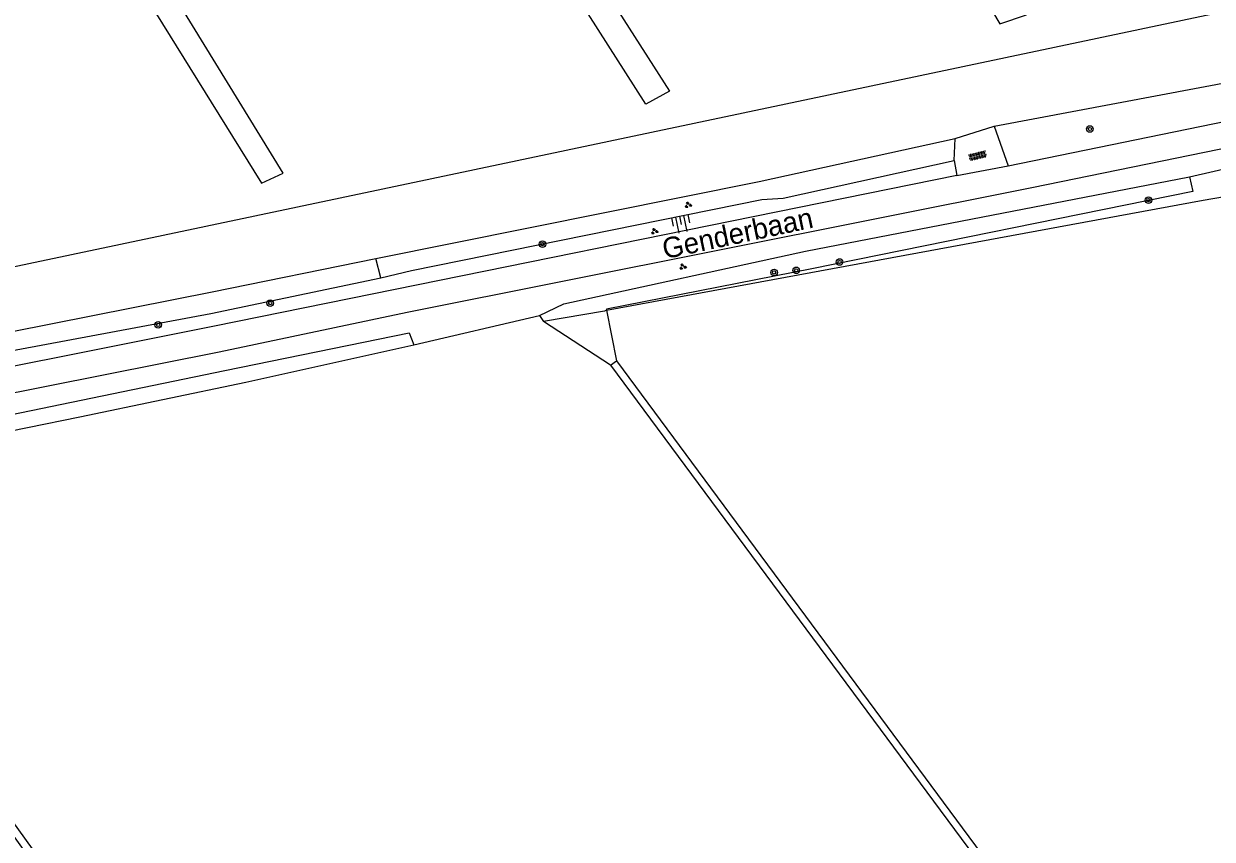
# Model space of a CAD drawing. Extents: x 126000 to 131009, y 393000 to 395500.
# Drawn here: x 130072.2 to 130216.4, y 394857.9 to 394956.9 of the extents above; entities that cross this region are included whole.
import ezdxf

# ---------------------------------------------------------------- set-up
doc = ezdxf.new("R2010")
doc.units = 0
for name, color, linetype in [('gg-afsc-draadraster', 7, 'Continuous'), ('gg-anno-openbare ruimte label', 7, 'Continuous'), ('gg-knt-bovenkant onderkant talud', 7, 'Continuous'), ('gg-knt-bronhoudergrens', 7, 'Continuous'), ('gg-knt-onverhard', 7, 'Continuous'), ('gg-knt-verharding', 7, 'Continuous'), ('gg-kntw-bovenkant insteek waterloop', 7, 'Continuous'), ('gg-kntw-greppel-droge sloot', 7, 'Continuous'), ('gt-grn-groengrens', 7, 'Continuous'), ('gt-grn-vlakafsluiter', 7, 'Continuous'), ('gt-symb-boom', 7, 'Continuous'), ('gt-symb-groenvak', 7, 'Continuous'), ('gt-symb-overige verharding', 7, 'Continuous'), ('gt-symb-talud symbool', 7, 'Continuous')]:
    doc.layers.add(name, color=color, linetype=linetype)

# ---------------------------------------------------------------- blocks, each defined once
blk = doc.blocks.new('gt0-BOOM')
at = {"layer": 'gt-symb-boom'}
for radius in [0.4, 0.2]:
    blk.add_circle((0, 0), radius, dxfattribs=at)
blk = doc.blocks.new('gt0-GRVAK')
at = {"layer": 'gt-symb-groenvak'}
for p, q in [((-0.11, 0.19), (-0.23, 0.24)), ((-0.18, 0.15), (0.09, 0.15)), ((-0.09, 0.21), (-0.16, 0.32)), ((-0.05, 0.21), (-0.05, 0.39)), ((0, 0.21), (0.06, 0.32)), ((0.01, 0.19), (0.13, 0.24)), ((0.26, -0.05), (0.2, 0.06)), ((0.3, -0.05), (0.3, 0.13)), ((0.35, -0.05), (0.41, 0.06)), ((-0.25, -0.23), (-0.36, -0.18)), ((-0.32, -0.26), (-0.05, -0.26)), ((-0.23, -0.21), (-0.29, -0.1)), ((-0.18, -0.2), (-0.18, -0.02)), ((-0.14, -0.21), (-0.07, -0.1)), ((-0.12, -0.23), (0, -0.18)), ((0.24, -0.07), (0.12, -0.02)), ((0.17, -0.11), (0.44, -0.11)), ((0.37, -0.07), (0.49, -0.02))]:
    blk.add_line(p, q, dxfattribs=at)
blk = doc.blocks.new('gt0-OVH')
at = {"layer": 'gt-symb-overige verharding'}
for points in [[(-0.97, 0.3), (-0.97, 0.31), (-0.96, 0.32), (-0.97, 0.33), (-0.97, 0.34), (-0.98, 0.35), (-0.99, 0.35), (-1, 0.36), (-1.01, 0.35), (-1.02, 0.35), (-1.03, 0.34), (-1.03, 0.33), (-1.04, 0.32), (-1.03, 0.31), (-1.03, 0.3), (-1.02, 0.29), (-1.01, 0.29), (-1, 0.28), (-0.99, 0.29), (-0.98, 0.29)], [(-0.87, 0.11), (-0.87, 0.12), (-0.86, 0.13), (-0.87, 0.14), (-0.87, 0.15), (-0.88, 0.16), (-0.89, 0.16), (-0.9, 0.16), (-0.91, 0.16), (-0.92, 0.16), (-0.93, 0.15), (-0.93, 0.14), (-0.94, 0.13), (-0.93, 0.12), (-0.93, 0.11), (-0.92, 0.1), (-0.91, 0.09), (-0.9, 0.09), (-0.89, 0.09), (-0.88, 0.1)], [(-0.77, 0.3), (-0.77, 0.31), (-0.76, 0.32), (-0.77, 0.33), (-0.77, 0.34), (-0.78, 0.35), (-0.79, 0.35), (-0.8, 0.36), (-0.81, 0.35), (-0.82, 0.35), (-0.83, 0.34), (-0.83, 0.33), (-0.84, 0.32), (-0.83, 0.31), (-0.83, 0.3), (-0.82, 0.29), (-0.81, 0.29), (-0.8, 0.28), (-0.79, 0.29), (-0.78, 0.29)], [(-0.67, 0.11), (-0.67, 0.12), (-0.66, 0.13), (-0.67, 0.14), (-0.67, 0.15), (-0.68, 0.16), (-0.69, 0.16), (-0.7, 0.16), (-0.71, 0.16), (-0.72, 0.16), (-0.73, 0.15), (-0.73, 0.14), (-0.74, 0.13), (-0.73, 0.12), (-0.73, 0.11), (-0.72, 0.1), (-0.71, 0.09), (-0.7, 0.09), (-0.69, 0.09), (-0.68, 0.1)], [(-0.57, 0.3), (-0.57, 0.31), (-0.56, 0.32), (-0.57, 0.33), (-0.57, 0.34), (-0.58, 0.35), (-0.59, 0.35), (-0.6, 0.36), (-0.61, 0.35), (-0.62, 0.35), (-0.63, 0.34), (-0.63, 0.33), (-0.64, 0.32), (-0.63, 0.31), (-0.63, 0.3), (-0.62, 0.29), (-0.61, 0.29), (-0.6, 0.28), (-0.59, 0.29), (-0.58, 0.29)], [(-0.47, 0.11), (-0.47, 0.12), (-0.46, 0.13), (-0.47, 0.14), (-0.47, 0.15), (-0.48, 0.16), (-0.49, 0.16), (-0.5, 0.16), (-0.51, 0.16), (-0.52, 0.16), (-0.53, 0.15), (-0.53, 0.14), (-0.54, 0.13), (-0.53, 0.12), (-0.53, 0.11), (-0.52, 0.1), (-0.51, 0.09), (-0.5, 0.09), (-0.49, 0.09), (-0.48, 0.1)], [(-0.37, 0.3), (-0.37, 0.31), (-0.36, 0.32), (-0.37, 0.33), (-0.37, 0.34), (-0.38, 0.35), (-0.39, 0.35), (-0.4, 0.36), (-0.41, 0.35), (-0.42, 0.35), (-0.43, 0.34), (-0.43, 0.33), (-0.44, 0.32), (-0.43, 0.31), (-0.43, 0.3), (-0.42, 0.29), (-0.41, 0.29), (-0.4, 0.28), (-0.39, 0.29), (-0.38, 0.29)], [(-0.27, 0.11), (-0.27, 0.12), (-0.26, 0.13), (-0.27, 0.14), (-0.27, 0.15), (-0.28, 0.16), (-0.29, 0.16), (-0.3, 0.16), (-0.31, 0.16), (-0.32, 0.16), (-0.33, 0.15), (-0.33, 0.14), (-0.34, 0.13), (-0.33, 0.12), (-0.33, 0.11), (-0.32, 0.1), (-0.31, 0.09), (-0.3, 0.09), (-0.29, 0.09), (-0.28, 0.1)], [(-0.17, 0.3), (-0.17, 0.31), (-0.16, 0.32), (-0.17, 0.33), (-0.17, 0.34), (-0.18, 0.35), (-0.19, 0.35), (-0.2, 0.36), (-0.21, 0.35), (-0.22, 0.35), (-0.23, 0.34), (-0.23, 0.33), (-0.24, 0.32), (-0.23, 0.31), (-0.23, 0.3), (-0.22, 0.29), (-0.21, 0.29), (-0.2, 0.28), (-0.19, 0.29), (-0.18, 0.29)], [(-0.07, 0.11), (-0.07, 0.12), (-0.06, 0.13), (-0.07, 0.14), (-0.07, 0.15), (-0.08, 0.16), (-0.09, 0.16), (-0.1, 0.16), (-0.11, 0.16), (-0.12, 0.16), (-0.13, 0.15), (-0.13, 0.14), (-0.14, 0.13), (-0.13, 0.12), (-0.13, 0.11), (-0.12, 0.1), (-0.11, 0.09), (-0.1, 0.09), (-0.09, 0.09), (-0.08, 0.1)], [(0.03, 0.3), (0.03, 0.31), (0.04, 0.32), (0.03, 0.33), (0.03, 0.34), (0.02, 0.35), (0.01, 0.35), (0, 0.36), (-0.01, 0.35), (-0.02, 0.35), (-0.03, 0.34), (-0.03, 0.33), (-0.04, 0.32), (-0.03, 0.31), (-0.03, 0.3), (-0.02, 0.29), (-0.01, 0.29), (0, 0.28), (0.01, 0.29), (0.02, 0.29)], [(0.13, 0.11), (0.13, 0.12), (0.14, 0.13), (0.13, 0.14), (0.13, 0.15), (0.12, 0.16), (0.11, 0.16), (0.1, 0.16), (0.09, 0.16), (0.08, 0.16), (0.07, 0.15), (0.07, 0.14), (0.06, 0.13), (0.07, 0.12), (0.07, 0.11), (0.08, 0.1), (0.09, 0.09), (0.1, 0.09), (0.11, 0.09), (0.12, 0.1)], [(0.23, 0.3), (0.23, 0.31), (0.24, 0.32), (0.23, 0.33), (0.23, 0.34), (0.22, 0.35), (0.21, 0.35), (0.2, 0.36), (0.19, 0.35), (0.18, 0.35), (0.17, 0.34), (0.17, 0.33), (0.16, 0.32), (0.17, 0.31), (0.17, 0.3), (0.18, 0.29), (0.19, 0.29), (0.2, 0.28), (0.21, 0.29), (0.22, 0.29)], [(0.33, 0.11), (0.33, 0.12), (0.34, 0.13), (0.33, 0.14), (0.33, 0.15), (0.32, 0.16), (0.31, 0.16), (0.3, 0.16), (0.29, 0.16), (0.28, 0.16), (0.27, 0.15), (0.27, 0.14), (0.26, 0.13), (0.27, 0.12), (0.27, 0.11), (0.28, 0.1), (0.29, 0.09), (0.3, 0.09), (0.31, 0.09), (0.32, 0.1)], [(0.43, 0.3), (0.43, 0.31), (0.44, 0.32), (0.43, 0.33), (0.43, 0.34), (0.42, 0.35), (0.41, 0.35), (0.4, 0.36), (0.39, 0.35), (0.38, 0.35), (0.37, 0.34), (0.37, 0.33), (0.36, 0.32), (0.37, 0.31), (0.37, 0.3), (0.38, 0.29), (0.39, 0.29), (0.4, 0.28), (0.41, 0.29), (0.42, 0.29)], [(0.53, 0.11), (0.53, 0.12), (0.54, 0.13), (0.53, 0.14), (0.53, 0.15), (0.52, 0.16), (0.51, 0.16), (0.5, 0.16), (0.49, 0.16), (0.48, 0.16), (0.47, 0.15), (0.47, 0.14), (0.46, 0.13), (0.47, 0.12), (0.47, 0.11), (0.48, 0.1), (0.49, 0.09), (0.5, 0.09), (0.51, 0.09), (0.52, 0.1)], [(0.63, 0.3), (0.63, 0.31), (0.64, 0.32), (0.63, 0.33), (0.63, 0.34), (0.62, 0.35), (0.61, 0.35), (0.6, 0.36), (0.59, 0.35), (0.58, 0.35), (0.57, 0.34), (0.57, 0.33), (0.56, 0.32), (0.57, 0.31), (0.57, 0.3), (0.58, 0.29), (0.59, 0.29), (0.6, 0.28), (0.61, 0.29), (0.62, 0.29)], [(0.73, 0.11), (0.73, 0.12), (0.74, 0.13), (0.73, 0.14), (0.73, 0.15), (0.72, 0.16), (0.71, 0.16), (0.7, 0.16), (0.69, 0.16), (0.68, 0.16), (0.67, 0.15), (0.67, 0.14), (0.66, 0.13), (0.67, 0.12), (0.67, 0.11), (0.68, 0.1), (0.69, 0.09), (0.7, 0.09), (0.71, 0.09), (0.72, 0.1)], [(0.83, 0.3), (0.83, 0.31), (0.84, 0.32), (0.83, 0.33), (0.83, 0.34), (0.82, 0.35), (0.81, 0.35), (0.8, 0.36), (0.79, 0.35), (0.78, 0.35), (0.77, 0.34), (0.77, 0.33), (0.76, 0.32), (0.77, 0.31), (0.77, 0.3), (0.78, 0.29), (0.79, 0.29), (0.8, 0.28), (0.81, 0.29), (0.82, 0.29)], [(0.93, 0.11), (0.93, 0.12), (0.94, 0.13), (0.93, 0.14), (0.93, 0.15), (0.92, 0.16), (0.91, 0.16), (0.9, 0.16), (0.89, 0.16), (0.88, 0.16), (0.87, 0.15), (0.87, 0.14), (0.86, 0.13), (0.87, 0.12), (0.87, 0.11), (0.88, 0.1), (0.89, 0.09), (0.9, 0.09), (0.91, 0.09), (0.92, 0.1)], [(1.03, 0.3), (1.03, 0.31), (1.04, 0.32), (1.03, 0.33), (1.03, 0.34), (1.02, 0.35), (1.01, 0.35), (1, 0.36), (0.99, 0.35), (0.98, 0.35), (0.97, 0.34), (0.97, 0.33), (0.96, 0.32), (0.97, 0.31), (0.97, 0.3), (0.98, 0.29), (0.99, 0.29), (1, 0.28), (1.01, 0.29), (1.02, 0.29)], [(-0.97, -0.14), (-0.97, -0.13), (-0.96, -0.12), (-0.97, -0.11), (-0.97, -0.1), (-0.98, -0.09), (-0.99, -0.09), (-1, -0.08), (-1.01, -0.09), (-1.02, -0.09), (-1.03, -0.1), (-1.03, -0.11), (-1.04, -0.12), (-1.03, -0.13), (-1.03, -0.14), (-1.02, -0.15), (-1.01, -0.15), (-1, -0.16), (-0.99, -0.15), (-0.98, -0.15)], [(-0.87, -0.33), (-0.87, -0.32), (-0.86, -0.31), (-0.87, -0.3), (-0.87, -0.29), (-0.88, -0.28), (-0.89, -0.28), (-0.9, -0.28), (-0.91, -0.28), (-0.92, -0.28), (-0.93, -0.29), (-0.93, -0.3), (-0.94, -0.31), (-0.93, -0.32), (-0.93, -0.33), (-0.92, -0.34), (-0.91, -0.35), (-0.9, -0.35), (-0.89, -0.35), (-0.88, -0.34)], [(-0.77, -0.14), (-0.77, -0.13), (-0.76, -0.12), (-0.77, -0.11), (-0.77, -0.1), (-0.78, -0.09), (-0.79, -0.09), (-0.8, -0.08), (-0.81, -0.09), (-0.82, -0.09), (-0.83, -0.1), (-0.83, -0.11), (-0.84, -0.12), (-0.83, -0.13), (-0.83, -0.14), (-0.82, -0.15), (-0.81, -0.15), (-0.8, -0.16), (-0.79, -0.15), (-0.78, -0.15)], [(-0.67, -0.33), (-0.67, -0.32), (-0.66, -0.31), (-0.67, -0.3), (-0.67, -0.29), (-0.68, -0.28), (-0.69, -0.28), (-0.7, -0.28), (-0.71, -0.28), (-0.72, -0.28), (-0.73, -0.29), (-0.73, -0.3), (-0.74, -0.31), (-0.73, -0.32), (-0.73, -0.33), (-0.72, -0.34), (-0.71, -0.35), (-0.7, -0.35), (-0.69, -0.35), (-0.68, -0.34)], [(-0.57, -0.14), (-0.57, -0.13), (-0.56, -0.12), (-0.57, -0.11), (-0.57, -0.1), (-0.58, -0.09), (-0.59, -0.09), (-0.6, -0.08), (-0.61, -0.09), (-0.62, -0.09), (-0.63, -0.1), (-0.63, -0.11), (-0.64, -0.12), (-0.63, -0.13), (-0.63, -0.14), (-0.62, -0.15), (-0.61, -0.15), (-0.6, -0.16), (-0.59, -0.15), (-0.58, -0.15)], [(-0.47, -0.33), (-0.47, -0.32), (-0.46, -0.31), (-0.47, -0.3), (-0.47, -0.29), (-0.48, -0.28), (-0.49, -0.28), (-0.5, -0.28), (-0.51, -0.28), (-0.52, -0.28), (-0.53, -0.29), (-0.53, -0.3), (-0.54, -0.31), (-0.53, -0.32), (-0.53, -0.33), (-0.52, -0.34), (-0.51, -0.35), (-0.5, -0.35), (-0.49, -0.35), (-0.48, -0.34)], [(-0.37, -0.14), (-0.37, -0.13), (-0.36, -0.12), (-0.37, -0.11), (-0.37, -0.1), (-0.38, -0.09), (-0.39, -0.09), (-0.4, -0.08), (-0.41, -0.09), (-0.42, -0.09), (-0.43, -0.1), (-0.43, -0.11), (-0.44, -0.12), (-0.43, -0.13), (-0.43, -0.14), (-0.42, -0.15), (-0.41, -0.15), (-0.4, -0.16), (-0.39, -0.15), (-0.38, -0.15)], [(-0.27, -0.33), (-0.27, -0.32), (-0.26, -0.31), (-0.27, -0.3), (-0.27, -0.29), (-0.28, -0.28), (-0.29, -0.28), (-0.3, -0.28), (-0.31, -0.28), (-0.32, -0.28), (-0.33, -0.29), (-0.33, -0.3), (-0.34, -0.31), (-0.33, -0.32), (-0.33, -0.33), (-0.32, -0.34), (-0.31, -0.35), (-0.3, -0.35), (-0.29, -0.35), (-0.28, -0.34)], [(-0.17, -0.14), (-0.17, -0.13), (-0.16, -0.12), (-0.17, -0.11), (-0.17, -0.1), (-0.18, -0.09), (-0.19, -0.09), (-0.2, -0.08), (-0.21, -0.09), (-0.22, -0.09), (-0.23, -0.1), (-0.23, -0.11), (-0.24, -0.12), (-0.23, -0.13), (-0.23, -0.14), (-0.22, -0.15), (-0.21, -0.15), (-0.2, -0.16), (-0.19, -0.15), (-0.18, -0.15)], [(-0.07, -0.33), (-0.07, -0.32), (-0.06, -0.31), (-0.07, -0.3), (-0.07, -0.29), (-0.08, -0.28), (-0.09, -0.28), (-0.1, -0.28), (-0.11, -0.28), (-0.12, -0.28), (-0.13, -0.29), (-0.13, -0.3), (-0.14, -0.31), (-0.13, -0.32), (-0.13, -0.33), (-0.12, -0.34), (-0.11, -0.35), (-0.1, -0.35), (-0.09, -0.35), (-0.08, -0.34)], [(0.03, -0.14), (0.03, -0.13), (0.04, -0.12), (0.03, -0.11), (0.03, -0.1), (0.02, -0.09), (0.01, -0.09), (0, -0.08), (-0.01, -0.09), (-0.02, -0.09), (-0.03, -0.1), (-0.03, -0.11), (-0.04, -0.12), (-0.03, -0.13), (-0.03, -0.14), (-0.02, -0.15), (-0.01, -0.15), (0, -0.16), (0.01, -0.15), (0.02, -0.15)], [(0.13, -0.33), (0.13, -0.32), (0.14, -0.31), (0.13, -0.3), (0.13, -0.29), (0.12, -0.28), (0.11, -0.28), (0.1, -0.28), (0.09, -0.28), (0.08, -0.28), (0.07, -0.29), (0.07, -0.3), (0.06, -0.31), (0.07, -0.32), (0.07, -0.33), (0.08, -0.34), (0.09, -0.35), (0.1, -0.35), (0.11, -0.35), (0.12, -0.34)], [(0.23, -0.14), (0.23, -0.13), (0.24, -0.12), (0.23, -0.11), (0.23, -0.1), (0.22, -0.09), (0.21, -0.09), (0.2, -0.08), (0.19, -0.09), (0.18, -0.09), (0.17, -0.1), (0.17, -0.11), (0.16, -0.12), (0.17, -0.13), (0.17, -0.14), (0.18, -0.15), (0.19, -0.15), (0.2, -0.16), (0.21, -0.15), (0.22, -0.15)], [(0.33, -0.33), (0.33, -0.32), (0.34, -0.31), (0.33, -0.3), (0.33, -0.29), (0.32, -0.28), (0.31, -0.28), (0.3, -0.28), (0.29, -0.28), (0.28, -0.28), (0.27, -0.29), (0.27, -0.3), (0.26, -0.31), (0.27, -0.32), (0.27, -0.33), (0.28, -0.34), (0.29, -0.35), (0.3, -0.35), (0.31, -0.35), (0.32, -0.34)], [(0.43, -0.14), (0.43, -0.13), (0.44, -0.12), (0.43, -0.11), (0.43, -0.1), (0.42, -0.09), (0.41, -0.09), (0.4, -0.08), (0.39, -0.09), (0.38, -0.09), (0.37, -0.1), (0.37, -0.11), (0.36, -0.12), (0.37, -0.13), (0.37, -0.14), (0.38, -0.15), (0.39, -0.15), (0.4, -0.16), (0.41, -0.15), (0.42, -0.15)], [(0.53, -0.33), (0.53, -0.32), (0.54, -0.31), (0.53, -0.3), (0.53, -0.29), (0.52, -0.28), (0.51, -0.28), (0.5, -0.28), (0.49, -0.28), (0.48, -0.28), (0.47, -0.29), (0.47, -0.3), (0.46, -0.31), (0.47, -0.32), (0.47, -0.33), (0.48, -0.34), (0.49, -0.35), (0.5, -0.35), (0.51, -0.35), (0.52, -0.34)], [(0.63, -0.14), (0.63, -0.13), (0.64, -0.12), (0.63, -0.11), (0.63, -0.1), (0.62, -0.09), (0.61, -0.09), (0.6, -0.08), (0.59, -0.09), (0.58, -0.09), (0.57, -0.1), (0.57, -0.11), (0.56, -0.12), (0.57, -0.13), (0.57, -0.14), (0.58, -0.15), (0.59, -0.15), (0.6, -0.16), (0.61, -0.15), (0.62, -0.15)], [(0.73, -0.33), (0.73, -0.32), (0.74, -0.31), (0.73, -0.3), (0.73, -0.29), (0.72, -0.28), (0.71, -0.28), (0.7, -0.28), (0.69, -0.28), (0.68, -0.28), (0.67, -0.29), (0.67, -0.3), (0.66, -0.31), (0.67, -0.32), (0.67, -0.33), (0.68, -0.34), (0.69, -0.35), (0.7, -0.35), (0.71, -0.35), (0.72, -0.34)], [(0.83, -0.14), (0.83, -0.13), (0.84, -0.12), (0.83, -0.11), (0.83, -0.1), (0.82, -0.09), (0.81, -0.09), (0.8, -0.08), (0.79, -0.09), (0.78, -0.09), (0.77, -0.1), (0.77, -0.11), (0.76, -0.12), (0.77, -0.13), (0.77, -0.14), (0.78, -0.15), (0.79, -0.15), (0.8, -0.16), (0.81, -0.15), (0.82, -0.15)], [(0.93, -0.33), (0.93, -0.32), (0.94, -0.31), (0.93, -0.3), (0.93, -0.29), (0.92, -0.28), (0.91, -0.28), (0.9, -0.28), (0.89, -0.28), (0.88, -0.28), (0.87, -0.29), (0.87, -0.3), (0.86, -0.31), (0.87, -0.32), (0.87, -0.33), (0.88, -0.34), (0.89, -0.35), (0.9, -0.35), (0.91, -0.35), (0.92, -0.34)], [(1.03, -0.14), (1.03, -0.13), (1.04, -0.12), (1.03, -0.11), (1.03, -0.1), (1.02, -0.09), (1.01, -0.09), (1, -0.08), (0.99, -0.09), (0.98, -0.09), (0.97, -0.1), (0.97, -0.11), (0.96, -0.12), (0.97, -0.13), (0.97, -0.14), (0.98, -0.15), (0.99, -0.15), (1, -0.16), (1.01, -0.15), (1.02, -0.15)]]:
    blk.add_lwpolyline(points, close=True, dxfattribs=at)
blk = doc.blocks.new('gt0-TALUD_1')
at = {"layer": 'gt-symb-talud symbool'}
for p, q in [((-1, -1), (-1, 0)), ((-0.5, -2), (-0.5, 0)), ((0, -1), (0, 0)), ((0.5, -2), (0.5, 0)), ((1, -1), (1, 0))]:
    blk.add_line(p, q, dxfattribs=at)

msp = doc.modelspace()

# ---------------------------------------------------------------- linework, layer by layer
at = {"layer": 'gg-afsc-draadraster'}
for p, q in [((130189.96, 394944.51), (130274.29, 394960.43)), ((130185.23, 394943.03), (130189.96, 394944.51)), ((130119.56, 394917.96), (130134.8, 394921.53)), ((130134.8, 394921.53), (130135.29, 394920.78))]:
    msp.add_line(p, q, dxfattribs=at)
for points in [[(130142.94, 394922.19), (130215.35, 394935.52), (130280.3, 394946.7)], [(130114.93, 394928.45), (130161.47, 394937.81), (130185.23, 394943.03)], [(130041.39, 394913.77), (130095.07, 394924.41), (130114.93, 394928.45)], [(129955.77, 394884.49), (129977.35, 394888.49), (130078.99, 394909.22), (130099.14, 394913.42), (130119.56, 394917.96)]]:
    msp.add_lwpolyline(points, dxfattribs=at)
at = {"layer": 'gg-knt-bovenkant onderkant talud'}
msp.add_lwpolyline([(130115.53, 394926.09), (130119.26, 394926.99), (130161.78, 394935.6), (130164.38, 394935.79), (130185.11, 394940.34)], dxfattribs=at)
at = {"layer": 'gg-knt-bronhoudergrens'}
for points in [[(130143.72, 395147.16), (130261.73, 394967.69), (130051.27, 394923.27), (130007.81, 394994.08)], [(130190.66, 394956.95), (130193.89, 394958.05), (130091.53, 395129.75), (130088.79, 395128.27), (130190.66, 394956.95)], [(130052.38, 395096.53), (130054.45, 395098.97), (130150.58, 394948.76), (130147.69, 394947.19), (130052.38, 395096.53)], [(130031.14, 395056.93), (130029.16, 395054.18), (130058.86, 395005.52), (130101.05, 394937.59), (130103.69, 394938.8), (130064.2, 395003.11), (130031.14, 395056.93)]]:
    msp.add_lwpolyline(points, dxfattribs=at)
at = {"layer": 'gg-knt-onverhard'}
for p, q in [((130189.96, 394944.51), (130191.66, 394939.71)), ((130185.11, 394940.34), (130185.23, 394943.03)), ((130185.11, 394940.34), (130185.43, 394938.52))]:
    msp.add_line(p, q, dxfattribs=at)
at = {"layer": 'gg-knt-verharding'}
for p, q in [((130191.66, 394939.71), (130277.17, 394957.25)), ((130185.43, 394938.52), (130191.66, 394939.71))]:
    msp.add_line(p, q, dxfattribs=at)
for points in [[(130276.78, 394953.88), (130194.56, 394937.03), (130118.72, 394921.9), (130095.93, 394917.09), (130053.97, 394908.73), (130023.35, 394902.49), (129976.54, 394893.42), (129942.8, 394886.94), (129917.76, 394882.11), (129889.23, 394876.99), (129870.48, 394873.44), (129853.96, 394870.21)], [(130185.43, 394938.52), (130095.34, 394920.23), (130053.8, 394911.93), (130022.87, 394905.71), (129976.15, 394896.55), (129915.98, 394884.89), (129888.31, 394879.92), (129869.73, 394876.43), (129842.9, 394871.11), (129841.27, 394870.59)]]:
    msp.add_lwpolyline(points, dxfattribs=at)
at = {"layer": 'gg-kntw-bovenkant insteek waterloop'}
msp.add_line((130143.43, 394915.49), (130144.15, 394916.03), dxfattribs=at)
for points in [[(130143.43, 394915.49), (130190, 394852.56), (130216.41, 394815.36), (130235.32, 394788.2)], [(130144.15, 394916.03), (130190.72, 394853.09), (130217.14, 394815.88), (130236.28, 394788.4)], [(130044.34, 394895.33), (130045.07, 394895.85), (130082.03, 394844.52), (130123.85, 394787.94), (130140.51, 394765.48), (130139.64, 394765.15), (130123.12, 394787.41), (130081.3, 394843.99), (130044.34, 394895.33)]]:
    msp.add_lwpolyline(points, dxfattribs=at)
at = {"layer": 'gg-kntw-greppel-droge sloot'}
for p, q in [((130115.53, 394926.09), (130114.93, 394928.45)), ((130142.94, 394922.19), (130144.15, 394916.03)), ((130143.43, 394915.49), (130135.29, 394920.78))]:
    msp.add_line(p, q, dxfattribs=at)
for points in [[(130134.8, 394921.53), (130137.73, 394922.93), (130167.07, 394929.33), (130213.67, 394938.37)], [(130213.67, 394938.37), (130214.09, 394936.58), (130167.85, 394927.2), (130142.92, 394922.29), (130142.94, 394922.19)], [(130002.95, 394906.12), (130003.33, 394904.22), (130022.55, 394907.45), (130054.34, 394914.2), (130094.9, 394921.75), (130115.53, 394926.09)], [(129955.77, 394884.49), (129955.64, 394886.05), (129976.99, 394890.7), (130025.59, 394900.18), (130054.45, 394906.13), (130096.59, 394914.85), (130118.96, 394919.44), (130119.56, 394917.96)]]:
    msp.add_lwpolyline(points, dxfattribs=at)
at = {"layer": 'gt-grn-groengrens'}
msp.add_line((130213.67, 394938.37), (130222.24, 394940.32), dxfattribs=at)
at = {"layer": 'gt-grn-vlakafsluiter'}
msp.add_lwpolyline([(130142.94, 394922.19), (130142.69, 394922.05), (130135.29, 394920.78)], dxfattribs=at)

# ---------------------------------------------------------------- block references
at = {"layer": 'gt-symb-boom'}
for p in [(130201.6, 394944.17), (130208.7, 394935.53), (130135.15, 394930.2), (130171.22, 394928.02), (130163.26, 394926.76), (130165.96, 394927.01), (130102.11, 394923.03), (130088.51, 394920.38)]:
    msp.add_blockref('gt0-BOOM', p, dxfattribs=at)
at = {"layer": 'gt-symb-groenvak'}
for p in [(130152.83, 394934.95), (130148.74, 394931.75), (130152.17, 394927.44)]:
    msp.add_blockref('gt0-GRVAK', p, dxfattribs=at)
at = {"layer": 'gt-symb-overige verharding', "rotation": 13.716469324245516}
msp.add_blockref('gt0-OVH', (130187.97, 394940.92), dxfattribs=at)
at = {"layer": 'gt-symb-talud symbool', "xscale": 1.0004004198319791, "yscale": 1.0004004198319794, "rotation": 11.5907368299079}
msp.add_blockref('gt0-TALUD_1', (130151.84, 394933.57), dxfattribs=at)

# ---------------------------------------------------------------- texts
at = {"layer": 'gg-anno-openbare ruimte label'}
msp.add_text('Genderbaan', height=2.5, rotation=12, dxfattribs=at).set_placement((130150, 394928.36))

doc.saveas('drawing.dxf')
